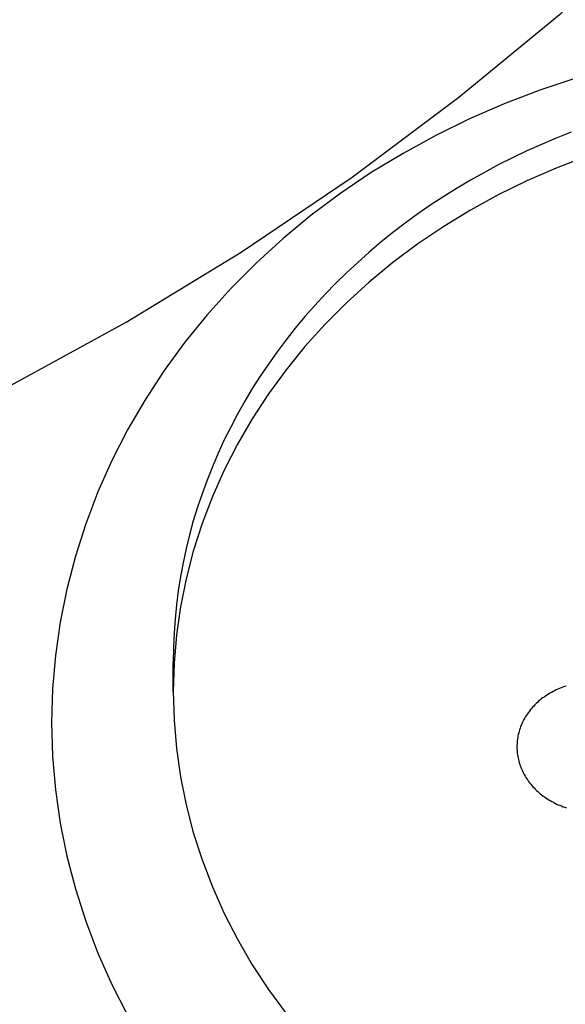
# Model space of a CAD drawing. Extents: x 1107 to 4046, y 937 to 3355.
# Tile 622 of 656: x 2233.6 to 2235.84, y 2683.14 to 2687.18. Entities that reach past the tile are written whole.
import ezdxf

# ---------------------------------------------------------------- set-up
doc = ezdxf.new("R2010")
doc.units = 0
doc.layers.add('KF_VIDA_L___C_REAR', color=7, linetype='CONTINUOUS')

# ---------------------------------------------------------------- blocks, each defined once
blk = doc.blocks.new('KF_VIDA_L___C_REAR')
at = {"layer": 'KF_VIDA_L___C_REAR'}
blk.add_line((47.25, 995.208807), (47.25, 995.332126), dxfattribs=at)
for points in [[(46.5664, 996.459, 0), (47.0557, 996.728, 0), (47.5293, 997.016, 0), (47.9858, 997.325, 0), (48.4244, 997.653, 0), (48.8439, 997.998, 0), (49.2432, 998.362, 0), (49.6215, 998.742, 0), (49.9778, 999.137, 0), (50.3113, 999.547, 0), (50.6212, 999.971, 0), (50.9067, 1000.41, 0), (51.1671, 1000.86, 0), (51.4018, 1001.31, 0), (51.6102, 1001.78, 0)], [(46.75, 995.082, 0), (46.7539, 994.944, 0), (46.7656, 994.806, 0), (46.7852, 994.669, 0), (46.8124, 994.533, 0), (46.8474, 994.398, 0), (46.8899, 994.265, 0), (46.94, 994.134, 0), (46.9974, 994.005, 0), (47.062, 993.879, 0)], [(48.9051, 997.732, 0), (48.7563, 997.682, 0), (48.6104, 997.626, 0), (48.468, 997.564, 0), (48.3292, 997.496, 0), (48.1944, 997.422, 0), (48.064, 997.343, 0), (47.9382, 997.258, 0), (47.8174, 997.168, 0), (47.7019, 997.072, 0), (47.5919, 996.972, 0), (47.4877, 996.868, 0), (47.3896, 996.759, 0), (47.2977, 996.646, 0), (47.2124, 996.529, 0), (47.1338, 996.409, 0), (47.062, 996.286, 0), (46.9974, 996.159, 0), (46.94, 996.03, 0), (46.8899, 995.899, 0), (46.8474, 995.766, 0), (46.8124, 995.631, 0), (46.7852, 995.495, 0), (46.7656, 995.358, 0), (46.7539, 995.22, 0), (46.75, 995.082, 0)], [(48.8856, 997.509, 0), (48.8242, 997.485, 0), (48.7636, 997.459, 0), (48.7037, 997.432, 0), (48.6445, 997.404, 0), (48.5862, 997.375, 0), (48.5288, 997.344, 0), (48.4722, 997.312, 0), (48.4165, 997.279, 0), (48.3618, 997.245, 0), (48.3081, 997.21, 0), (48.2554, 997.173, 0), (48.2038, 997.135, 0), (48.1532, 997.097, 0), (48.1038, 997.057, 0), (48.0555, 997.016, 0), (48.0083, 996.974, 0), (47.9624, 996.931, 0), (47.9177, 996.888, 0), (47.8742, 996.843, 0), (47.832, 996.797, 0), (47.7912, 996.751, 0), (47.7516, 996.703, 0), (47.7135, 996.655, 0), (47.6767, 996.606, 0), (47.6412, 996.556, 0), (47.6073, 996.506, 0), (47.5747, 996.455, 0), (47.5436, 996.403, 0), (47.514, 996.35, 0), (47.4859, 996.297, 0), (47.4593, 996.244, 0), (47.4343, 996.189, 0), (47.4108, 996.134, 0), (47.3888, 996.079, 0), (47.3684, 996.023, 0), (47.3496, 995.967, 0), (47.3324, 995.911, 0), (47.3168, 995.854, 0), (47.3028, 995.797, 0), (47.2905, 995.739, 0), (47.2798, 995.682, 0), (47.2707, 995.624, 0), (47.2632, 995.566, 0), (47.2575, 995.507, 0), (47.2533, 995.449, 0), (47.2508, 995.391, 0), (47.25, 995.332, 0)], [(48.9476, 997.409, 0), (48.8242, 997.362, 0), (48.7037, 997.309, 0), (48.5862, 997.252, 0), (48.4722, 997.189, 0), (48.3618, 997.122, 0), (48.2554, 997.05, 0), (48.1532, 996.973, 0), (48.0555, 996.893, 0), (47.9624, 996.808, 0), (47.8742, 996.72, 0), (47.7912, 996.628, 0), (47.7135, 996.532, 0), (47.6412, 996.433, 0), (47.5747, 996.331, 0), (47.514, 996.227, 0), (47.4593, 996.12, 0), (47.4108, 996.011, 0), (47.3684, 995.9, 0), (47.3324, 995.787, 0), (47.3028, 995.673, 0), (47.2798, 995.558, 0), (47.2632, 995.442, 0), (47.2533, 995.326, 0), (47.25, 995.209, 0), (47.2533, 995.092, 0), (47.2632, 994.975, 0), (47.2798, 994.859, 0), (47.3028, 994.744, 0), (47.3324, 994.63, 0), (47.3684, 994.517, 0), (47.4108, 994.406, 0), (47.4593, 994.297, 0), (47.514, 994.191, 0), (47.5747, 994.086, 0), (47.6412, 993.984, 0), (47.7135, 993.886, 0)], [(48.8653, 995.232, 0), (48.8582, 995.23, 0), (48.8512, 995.227, 0), (48.8443, 995.225, 0), (48.8375, 995.222, 0), (48.8307, 995.219, 0), (48.8241, 995.216, 0), (48.8175, 995.213, 0), (48.811, 995.21, 0), (48.8046, 995.206, 0), (48.7983, 995.203, 0), (48.7921, 995.199, 0), (48.786, 995.195, 0), (48.78, 995.191, 0), (48.7741, 995.187, 0), (48.7684, 995.183, 0), (48.7628, 995.179, 0), (48.7573, 995.174, 0), (48.7519, 995.17, 0), (48.7466, 995.165, 0), (48.7415, 995.16, 0), (48.7366, 995.155, 0), (48.7317, 995.15, 0), (48.727, 995.145, 0), (48.7225, 995.14, 0), (48.7181, 995.135, 0), (48.7139, 995.129, 0), (48.7098, 995.124, 0), (48.7059, 995.118, 0), (48.7021, 995.112, 0), (48.6985, 995.107, 0), (48.695, 995.101, 0), (48.6917, 995.095, 0), (48.6886, 995.089, 0), (48.6857, 995.083, 0), (48.6829, 995.077, 0), (48.6803, 995.071, 0), (48.6779, 995.065, 0), (48.6756, 995.059, 0), (48.6736, 995.052, 0), (48.6717, 995.046, 0), (48.6699, 995.04, 0), (48.6684, 995.033, 0), (48.6671, 995.027, 0), (48.6659, 995.02, 0), (48.6649, 995.014, 0), (48.6641, 995.007, 0), (48.6635, 995.001, 0), (48.663, 994.994, 0), (48.6628, 994.988, 0), (48.6627, 994.981, 0), (48.6628, 994.975, 0), (48.6631, 994.968, 0), (48.6636, 994.962, 0), (48.6643, 994.955, 0), (48.6651, 994.949, 0), (48.6662, 994.942, 0), (48.6674, 994.936, 0), (48.6688, 994.93, 0), (48.6704, 994.923, 0), (48.6721, 994.917, 0), (48.6741, 994.91, 0), (48.6762, 994.904, 0), (48.6785, 994.898, 0), (48.681, 994.892, 0), (48.6836, 994.886, 0), (48.6864, 994.88, 0), (48.6894, 994.874, 0), (48.6926, 994.868, 0), (48.6959, 994.862, 0), (48.6994, 994.856, 0), (48.7031, 994.85, 0), (48.7069, 994.845, 0), (48.7109, 994.839, 0), (48.715, 994.834, 0), (48.7193, 994.828, 0), (48.7237, 994.823, 0), (48.7283, 994.818, 0), (48.733, 994.813, 0), (48.7379, 994.808, 0), (48.7429, 994.803, 0), (48.748, 994.798, 0), (48.7533, 994.794, 0), (48.7587, 994.789, 0), (48.7642, 994.785, 0), (48.7699, 994.78, 0), (48.7757, 994.776, 0), (48.7816, 994.772, 0), (48.7876, 994.768, 0), (48.7937, 994.764, 0), (48.7999, 994.761, 0), (48.8063, 994.757, 0), (48.8127, 994.754, 0), (48.8192, 994.751, 0), (48.8258, 994.747, 0), (48.8325, 994.744, 0), (48.8393, 994.742, 0), (48.8461, 994.739, 0), (48.8531, 994.736, 0), (48.8601, 994.734, 0), (48.8671, 994.732, 0)]]:
    blk.add_polyline3d(points, dxfattribs=at)

msp = doc.modelspace()

# ---------------------------------------------------------------- block references
at = {"layer": 'KF_VIDA_L___C_REAR'}
msp.add_blockref('KF_VIDA_L___C_REAR', (2186.9791, 1689.2132), dxfattribs=at)

doc.saveas('drawing.dxf')
